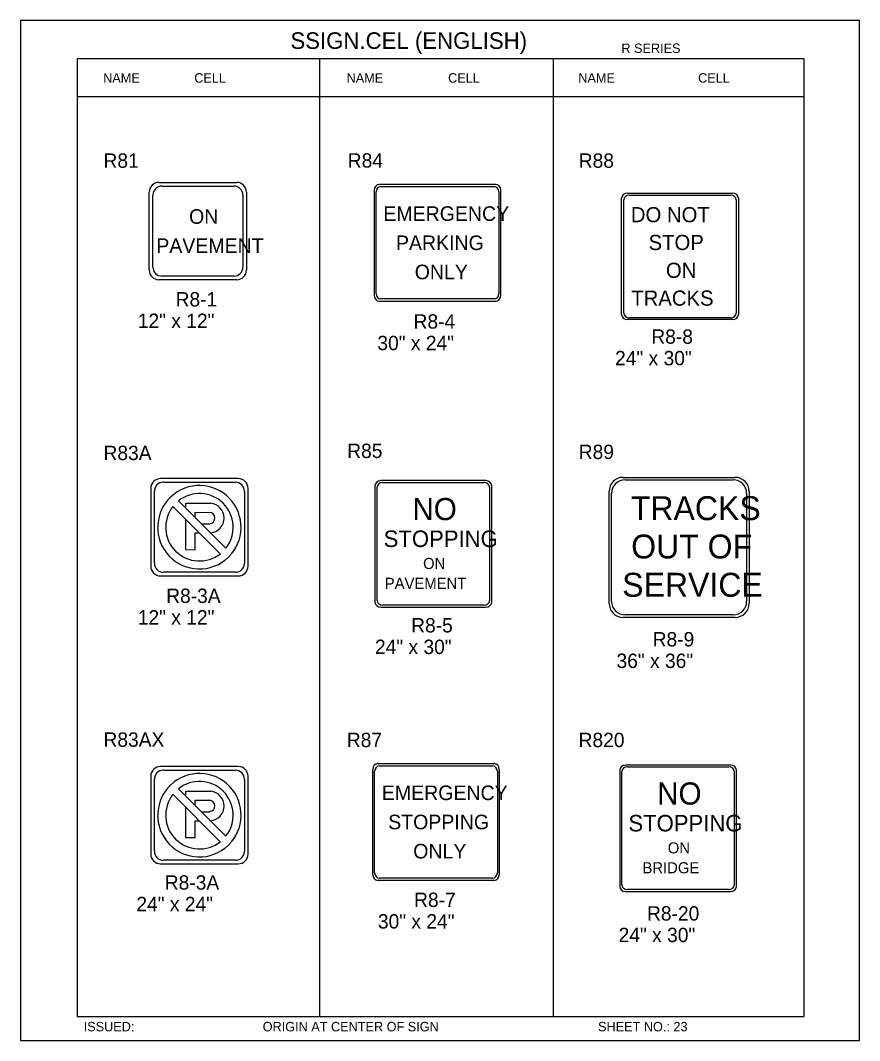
# Model space of a CAD drawing. Extents: x -5299 to 22597, y -19549 to -1808.
# Drawn here: x -2003 to -1302, y -6387 to -5535 of the extents above; entities that cross this region are included whole.
import ezdxf

# ---------------------------------------------------------------- set-up
doc = ezdxf.new("R2010")
doc.units = 0
for name, color, linetype in [('Level 1', 7, 'Continuous'), ('Level 2', 7, 'Continuous'), ('Level 3', 7, 'Continuous'), ('Level 63', 7, 'Continuous')]:
    doc.layers.add(name, color=color, linetype=linetype)

msp = doc.modelspace()

# ---------------------------------------------------------------- linework, layer by layer
at = {"layer": 'Level 1'}
for p, q in [((-1348.64, -5567.18), (-1955.66, -5567.18)), ((-1955.66, -5567.18), (-1955.66, -6367.18)), ((-1753.32, -5567.18), (-1753.32, -6367.18)), ((-1558.19, -5567.18), (-1558.19, -6367.18)), ((-1348.64, -5567.18), (-1348.64, -6367.18)), ((-1348.64, -5598.85), (-1955.66, -5598.85)), ((-1885.03, -5673.4), (-1824.83, -5673.4)), ((-1702.1, -5673.84), (-1607.39, -5673.84)), ((-1892.55, -5741.12), (-1892.55, -5680.91)), ((-1817.31, -5680.91), (-1817.31, -5741.12)), ((-1706.01, -5763.24), (-1706.01, -5678.35)), ((-1603.48, -5678.35), (-1603.48, -5763.24)), ((-1499.11, -5779.51), (-1499.11, -5684.81)), ((-1494.6, -5680.9), (-1409.71, -5680.9)), ((-1405.2, -5684.81), (-1405.2, -5779.51)), ((-1854.93, -5711.02), (-1854.93, -5711.02)), ((-1654.74, -5720.79), (-1654.74, -5720.79)), ((-1452.15, -5732.16), (-1452.15, -5732.16)), ((-1824.83, -5748.64), (-1885.03, -5748.64)), ((-1607.39, -5767.75), (-1702.1, -5767.75)), ((-1409.71, -5783.42), (-1494.6, -5783.42)), ((-1883.76, -5920.85), (-1823.55, -5920.85)), ((-1700.66, -5921.1), (-1615.77, -5921.1)), ((-1498.05, -5918.86), (-1407.74, -5918.86)), ((-1891.28, -5988.57), (-1891.28, -5928.37)), ((-1816.04, -5928.37), (-1816.04, -5988.57)), ((-1705.17, -6019.71), (-1705.17, -5925.01)), ((-1611.26, -5925.01), (-1611.26, -6019.71)), ((-1509.33, -6020.45), (-1509.33, -5930.14)), ((-1396.46, -5930.14), (-1396.46, -6020.45)), ((-1875.8, -5940.99), (-1836.16, -5980.63)), ((-1871.1, -5936.35), (-1831.52, -5975.93)), ((-1851.93, -5955.52), (-1844.8, -5955.52)), ((-1857.22, -5963.13), (-1853.71, -5963.13)), ((-1853.65, -5958.47), (-1853.65, -5958.47)), ((-1658.22, -5972.36), (-1658.22, -5972.36)), ((-1452.89, -5975.29), (-1452.89, -5975.29)), ((-1823.55, -5996.09), (-1883.76, -5996.09)), ((-1615.77, -6023.62), (-1700.66, -6023.62)), ((-1407.74, -6031.73), (-1498.05, -6031.73)), ((-1883.76, -6161.43), (-1823.55, -6161.43)), ((-1707.25, -6247.16), (-1707.25, -6162.28)), ((-1703.34, -6157.77), (-1608.64, -6157.77)), ((-1604.73, -6162.28), (-1604.73, -6247.16)), ((-1500.73, -6257.35), (-1500.73, -6162.64)), ((-1496.21, -6158.73), (-1411.33, -6158.73)), ((-1406.82, -6162.64), (-1406.82, -6257.35)), ((-1891.28, -6229.15), (-1891.28, -6168.95)), ((-1816.04, -6168.95), (-1816.04, -6229.15)), ((-1871.1, -6176.92), (-1831.52, -6216.51)), ((-1875.8, -6181.57), (-1836.16, -6221.21)), ((-1851.93, -6196.1), (-1844.8, -6196.1)), ((-1857.22, -6203.71), (-1853.71, -6203.71)), ((-1853.65, -6199.05), (-1853.65, -6199.05)), ((-1655.99, -6204.72), (-1655.99, -6204.72)), ((-1453.77, -6209.99), (-1453.77, -6209.99)), ((-1823.55, -6236.67), (-1883.76, -6236.67)), ((-1608.64, -6251.68), (-1703.34, -6251.68)), ((-1411.33, -6261.26), (-1496.21, -6261.26)), ((-1955.66, -6367.18), (-1348.64, -6367.18))]:
    msp.add_line(p, q, dxfattribs=at)
for points in [[(-1864.84, -5942.61), (-1864.84, -5938.29), (-1844.15, -5938.4)], [(-1857.22, -5950.23), (-1857.22, -5945.96), (-1845.02, -5946.01)], [(-1864.89, -5977.17), (-1864.84, -5952.01)], [(-1864.89, -5977.17), (-1864.89, -5977.23), (-1857.22, -5977.17), (-1857.22, -5963.13)], [(-1864.84, -6183.19), (-1864.84, -6178.87), (-1844.15, -6178.98)], [(-1857.22, -6190.8), (-1857.22, -6186.54), (-1845.02, -6186.59)], [(-1864.89, -6217.75), (-1864.84, -6192.59)], [(-1864.89, -6217.75), (-1864.89, -6217.81), (-1857.22, -6217.75), (-1857.22, -6203.71)]]:
    msp.add_lwpolyline(points, dxfattribs=at)
for centre, radius, start, end in [((-1885.03, -5680.91), 7.52, 90, 180), ((-1824.83, -5680.91), 7.52, 0, 90), ((-1885.03, -5741.12), 7.52, 180, 270), ((-1824.83, -5741.12), 7.52, 270, 0), ((-1883.76, -5928.37), 7.52, 90, 180), ((-1853.65, -5958.47), 34.84, 308.11415, 307.76212), ((-1823.55, -5928.37), 7.52, 0, 90), ((-1498.05, -5930.14), 11.28, 90, 180), ((-1407.74, -5930.14), 11.28, 0, 90), ((-1853.63, -5958.46), 28.18, 321.95826, 128.34318), ((-1845.39, -5950.76), 12.42, 274.98032, 84.26909), ((-1853.63, -5958.46), 28.18, 142.1255, 308.3331), ((-1845.47, -5950.78), 4.78, 278.04391, 85.86111), ((-1883.76, -5988.57), 7.52, 180, 270), ((-1823.55, -5988.57), 7.52, 270, 0), ((-1498.05, -6020.45), 11.28, 180, 270), ((-1407.74, -6020.45), 11.28, 270, 0), ((-1883.76, -6168.95), 7.52, 90, 180), ((-1823.55, -6168.95), 7.52, 0, 90), ((-1853.65, -6199.05), 34.84, 308.11415, 307.76212), ((-1853.63, -6199.04), 28.18, 321.95826, 128.34318), ((-1845.39, -6191.34), 12.42, 274.98032, 84.26909), ((-1853.63, -6199.04), 28.18, 142.1255, 308.3331), ((-1845.47, -6191.36), 4.78, 278.04391, 85.86111), ((-1883.76, -6229.15), 7.52, 180, 270), ((-1823.55, -6229.15), 7.52, 270, 0)]:
    msp.add_arc(centre, radius, start, end, dxfattribs=at)
for centre, major_axis, start_param, end_param in [((-1702.1, -5678.35), (0, -4.51), 3.141593, 4.712389), ((-1607.39, -5678.35), (0, 4.51), 4.712389, 6.283185), ((-1494.6, -5684.81), (-4.51, 0), 4.712389, 6.283185), ((-1409.71, -5684.81), (-4.51, 0), 3.141593, 4.712389), ((-1702.1, -5763.24), (0, -4.51), 4.712389, 6.283185), ((-1607.39, -5763.24), (0, 4.51), 3.141593, 4.712389), ((-1494.6, -5779.51), (4.51, 0), 3.141593, 4.712389), ((-1409.71, -5779.51), (4.51, 0), 4.712389, 6.283185), ((-1700.66, -5925.01), (-4.51, 0), 4.712389, 6.283185), ((-1615.77, -5925.01), (-4.51, 0), 3.141593, 4.712389), ((-1700.66, -6019.71), (4.51, 0), 3.141593, 4.712389), ((-1615.77, -6019.71), (4.51, 0), 4.712389, 6.283185), ((-1703.34, -6162.28), (0, -4.51), 3.141593, 4.712389), ((-1608.64, -6162.28), (0, 4.51), 4.712389, 6.283185), ((-1496.22, -6162.64), (-4.51, 0), 4.712389, 6.283185), ((-1411.33, -6162.64), (-4.51, 0), 3.141593, 4.712389), ((-1703.34, -6247.17), (0, -4.51), 4.712389, 6.283185), ((-1608.64, -6247.17), (0, 4.51), 3.141593, 4.712389), ((-1496.22, -6257.35), (4.51, 0), 3.141593, 4.712389), ((-1411.33, -6257.35), (4.51, 0), 4.712389, 6.283185)]:
    msp.add_ellipse(centre, major_axis=major_axis, ratio=0.866667, start_param=start_param, end_param=end_param, dxfattribs=at)
at = {"layer": 'Level 3'}
for p, q in [((-1887.44, -5670.38), (-1822.42, -5670.38)), ((-1606.14, -5672.03), (-1703.35, -5672.03)), ((-1895.57, -5743.53), (-1895.57, -5678.51)), ((-1814.29, -5678.51), (-1814.29, -5743.53)), ((-1707.57, -5676.9), (-1707.57, -5764.68)), ((-1601.91, -5764.68), (-1601.91, -5676.9)), ((-1500.92, -5780.76), (-1500.92, -5683.55)), ((-1496.04, -5679.33), (-1408.26, -5679.33)), ((-1403.39, -5683.55), (-1403.39, -5780.76)), ((-1822.42, -5751.65), (-1887.44, -5751.65)), ((-1703.35, -5769.56), (-1606.14, -5769.56)), ((-1408.26, -5784.99), (-1496.04, -5784.99)), ((-1821.14, -5917.83), (-1886.17, -5917.83)), ((-1706.98, -5923.75), (-1706.98, -6020.96)), ((-1614.33, -5919.53), (-1702.1, -5919.53)), ((-1609.45, -6020.96), (-1609.45, -5923.75)), ((-1499.71, -5916.78), (-1406.08, -5916.78)), ((-1894.29, -5925.96), (-1894.29, -5990.98)), ((-1813.02, -5990.98), (-1813.02, -5925.96)), ((-1511.41, -6022.11), (-1511.41, -5928.48)), ((-1394.38, -5928.48), (-1394.38, -6022.11)), ((-1886.17, -5999.11), (-1821.14, -5999.11)), ((-1702.1, -6025.19), (-1614.33, -6025.19)), ((-1406.08, -6033.81), (-1499.71, -6033.81)), ((-1821.14, -6158.41), (-1886.17, -6158.41)), ((-1708.82, -6248.61), (-1708.82, -6160.83)), ((-1704.59, -6155.95), (-1607.38, -6155.95)), ((-1603.16, -6160.83), (-1603.16, -6248.61)), ((-1502.54, -6161.39), (-1502.54, -6258.6)), ((-1409.88, -6157.16), (-1497.66, -6157.16)), ((-1405.01, -6258.6), (-1405.01, -6161.39)), ((-1894.29, -6166.54), (-1894.29, -6231.56)), ((-1813.02, -6231.56), (-1813.02, -6166.54)), ((-1886.17, -6239.69), (-1821.14, -6239.69)), ((-1607.38, -6253.49), (-1704.59, -6253.49)), ((-1497.66, -6262.82), (-1409.88, -6262.82))]:
    msp.add_line(p, q, dxfattribs=at)
for centre, radius, start, end in [((-1887.44, -5678.51), 8.13, 90, 180), ((-1822.42, -5678.51), 8.13, 0, 90), ((-1887.44, -5743.53), 8.13, 180, 270), ((-1822.42, -5743.53), 8.13, 270, 0), ((-1886.17, -5925.96), 8.13, 90, 180), ((-1821.14, -5925.96), 8.13, 0, 90), ((-1499.71, -5928.48), 11.7, 90, 180), ((-1406.08, -5928.48), 11.7, 0, 90), ((-1886.17, -5990.98), 8.13, 180, 270), ((-1821.14, -5990.98), 8.13, 270, 0), ((-1499.71, -6022.11), 11.7, 180, 270), ((-1406.08, -6022.11), 11.7, 270, 0), ((-1886.17, -6166.54), 8.13, 90, 180), ((-1821.14, -6166.54), 8.13, 0, 90), ((-1886.17, -6231.56), 8.13, 180, 270), ((-1821.14, -6231.56), 8.13, 270, 0)]:
    msp.add_arc(centre, radius, start, end, dxfattribs=at)
for centre, major_axis, start_param, end_param in [((-1703.35, -5676.9), (0, -4.88), 3.141593, 4.712389), ((-1606.14, -5676.9), (0, 4.88), 4.712389, 6.283185), ((-1496.04, -5683.55), (-4.88, 0), 4.712389, 6.283185), ((-1408.26, -5683.55), (-4.88, 0), 3.141593, 4.712389), ((-1703.35, -5764.68), (0, -4.88), 4.712389, 6.283185), ((-1606.14, -5764.68), (0, 4.88), 3.141593, 4.712389), ((-1496.04, -5780.76), (4.88, 0), 3.141593, 4.712389), ((-1408.26, -5780.76), (4.88, 0), 4.712389, 6.283185), ((-1702.1, -5923.75), (-4.88, 0), 4.712389, 6.283185), ((-1614.33, -5923.75), (-4.88, 0), 3.141593, 4.712389), ((-1702.1, -6020.96), (4.88, 0), 3.141593, 4.712389), ((-1614.33, -6020.96), (4.88, 0), 4.712389, 6.283185), ((-1704.59, -6160.83), (0, -4.88), 3.141593, 4.712389), ((-1607.38, -6160.83), (0, 4.88), 4.712389, 6.283185), ((-1497.66, -6161.39), (-4.88, 0), 4.712389, 6.283185), ((-1409.88, -6161.39), (-4.88, 0), 3.141593, 4.712389), ((-1704.59, -6248.61), (0, -4.88), 4.712389, 6.283185), ((-1607.38, -6248.61), (0, 4.88), 3.141593, 4.712389), ((-1497.66, -6258.6), (4.88, 0), 3.141593, 4.712389), ((-1409.88, -6258.6), (4.88, 0), 4.712389, 6.283185)]:
    msp.add_ellipse(centre, major_axis=major_axis, ratio=0.866667, start_param=start_param, end_param=end_param, dxfattribs=at)
at = {"layer": 'Level 63'}
msp.add_lwpolyline([(-2003.17, -6387.37), (-1302.12, -6387.37), (-1302.12, -5534.99), (-2003.17, -5534.99)], close=True, dxfattribs=at)

# ---------------------------------------------------------------- texts
at = {"layer": 'Level 1'}
for s, height, p in [('ON', 12.191, (-1862.28, -5704.92)), ('EMERGENCY', 12.191, (-1699.96, -5702.51)), ('DO NOT', 12.679, (-1493.22, -5703.63)), ('PAVEMENT', 12.191, (-1889.67, -5729.3)), ('PARKING', 12.191, (-1689.44, -5726.89)), ('STOP', 12.679, (-1478.42, -5726.87)), ('ONLY', 12.191, (-1673.76, -5751.27)), ('ON', 12.679, (-1463.9, -5750.12)), ('TRACKS', 12.679, (-1492.87, -5773.36)), ('TRACKS', 20, (-1493.21, -5952.54)), ('NO', 18.49, (-1675.69, -5952.51)), ('STOPPING', 13.788, (-1699.69, -5974.98)), ('OUT OF', 20, (-1492.92, -5984.54)), ('ON', 9.245, (-1666.78, -5993.32)), ('PAVEMENT', 9.245, (-1698.74, -6009.96)), ('SERVICE', 20, (-1500.41, -6016.54)), ('EMERGENCY', 12.191, (-1701.2, -6186.43)), ('NO', 18.49, (-1471.24, -6190.15)), ('STOPPING', 12.191, (-1695.92, -6210.82)), ('STOPPING', 13.788, (-1495.24, -6212.61)), ('ON', 9.245, (-1462.34, -6230.96)), ('ONLY', 12.191, (-1675, -6235.2)), ('BRIDGE', 9.245, (-1483.46, -6247.6))]:
    msp.add_text(s, height=height, dxfattribs=at).set_placement(p)
at = {"layer": 'Level 2'}
for s, p in [('R81', (-1933.76, -5658.12)), ('R84', (-1729.7, -5658)), ('R88', (-1536.75, -5658.14)), ('R8-1', (-1873.52, -5773.99)), ('12" x 12"', (-1905.12, -5791.99)), ('R8-4', (-1674.74, -5792.52)), ('R8-8', (-1476.14, -5805.16)), ('30" x 24"', (-1704.98, -5810.52)), ('24" x 30"', (-1506.38, -5823.16)), ('R85', (-1730.17, -5900.62)), ('R89', (-1536.75, -5901.49)), ('R83A', (-1933.76, -5902.36)), ('R8-3A', (-1881.4, -6021.74)), ('12" x 12"', (-1905.12, -6039.74)), ('R8-5', (-1676.74, -6046.38)), ('R8-9', (-1475.01, -6058.05)), ('24" x 30"', (-1706.98, -6064.38)), ('36" x 36"', (-1505.2, -6076.05)), ('R83AX', (-1933.76, -6141.86)), ('R87', (-1730.48, -6142.17)), ('R820', (-1536.87, -6142.19)), ('R8-3A', (-1882.58, -6261.25)), ('R8-7', (-1674.3, -6275.74)), ('24" x 24"', (-1906.3, -6279.25)), ('30" x 24"', (-1704.54, -6293.74)), ('R8-20', (-1479.72, -6287.09)), ('24" x 30"', (-1503.43, -6305.09))]:
    msp.add_text(s, height=12, dxfattribs=at).set_placement(p)
at = {"layer": 'Level 3'}
for s, height, p in [('SSIGN.CEL (ENGLISH)', 13.8566, (-1777.59, -5558.79)), ('R SERIES', 7.918, (-1501.14, -5562.23)), ('NAME', 7.918, (-1934.05, -5587.01)), ('CELL', 7.918, (-1857.93, -5587.01)), ('NAME', 7.918, (-1730.67, -5587.01)), ('CELL', 7.918, (-1645.85, -5587.01)), ('NAME', 7.918, (-1537.09, -5587.01)), ('CELL', 7.918, (-1437.03, -5587.01)), ('ISSUED:', 7.918, (-1950.3, -6379.67)), ('ORIGIN AT CENTER OF SIGN', 7.9181, (-1800.76, -6379.67)), ('SHEET NO.: 23', 7.918, (-1520.61, -6379.67))]:
    msp.add_text(s, height=height, dxfattribs=at).set_placement(p)

doc.saveas('drawing.dxf')
